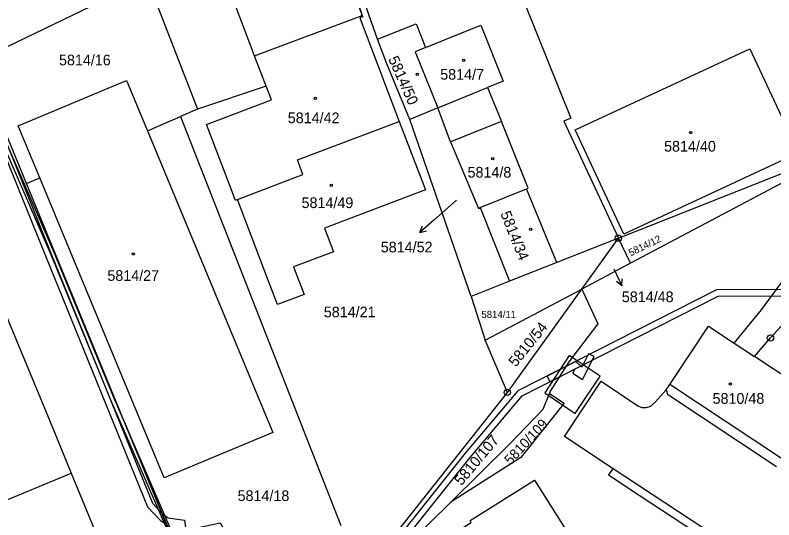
# Model space of a CAD drawing. Extents: x -644096 to -634268, y -1141430 to -1133463.
# Drawn here: x -640105.9 to -639985.4, y -1138899.5 to -1138819.3 of the extents above; entities that cross this region are included whole.
import ezdxf

# ---------------------------------------------------------------- set-up
doc = ezdxf.new("R2010")
doc.units = 0
for name, color, linetype in [('_CIVIL_CONSTRUCTION', 7, 'Continuous'), ('B_Hranice _3D', 7, 'Continuous'), ('M_Svah_Nasyp', 7, 'Continuous'), ('M_Svah_Zarez', 7, 'Continuous'), ('svrsek_osa_VRT', 7, 'Continuous'), ('svrsek_popisy_VRT', 7, 'Continuous'), ('terminal_VRT', 7, 'Continuous')]:
    doc.layers.add(name, color=color, linetype=linetype)

msp = doc.modelspace()

# ---------------------------------------------------------------- linework, layer by layer
at = {"layer": '_CIVIL_CONSTRUCTION'}
for centre, radius in [((-640010.06, -1138854.71), 0.5), ((-640010.06, -1138854.71), 0.0303), ((-639985.91, -1138870.56), 0.5), ((-639985.91, -1138870.56), 0.0303), ((-640027.69, -1138879.21), 0.5), ((-640027.69, -1138879.21), 0.0303)]:
    msp.add_circle(centre, radius, dxfattribs=at)
at = {"layer": 'B_Hranice _3D'}
for points in [[(-640100.2, -1138857.28), (-640090.64, -1138880.53), (-640082, -1138900.49), (-640080.17, -1138905.26), (-640079.43, -1138906.1), (-640079.21, -1138906.13), (-640079.91, -1138904.93), (-640082.53, -1138898.54), (-640088.51, -1138883.96), (-640090.1, -1138880.29), (-640099.66, -1138857), (-640114.42, -1138823.08), (-640119.63, -1138810.08), (-640123.7, -1138800.64), (-640124.26, -1138800.88), (-640120.19, -1138810.3), (-640114.96, -1138823.34)], [(-639994.46, -1138862.93), (-640026, -1138878.99), (-640034.4, -1138888.9), (-640052.42, -1138911.61), (-640053.1, -1138912.92), (-640052.21, -1138913.37), (-640051.58, -1138912.15), (-640033.62, -1138889.54), (-640025.36, -1138879.79), (-639994.22, -1138863.93), (-639980.82, -1138863.86), (-639964.74, -1138864.4), (-639956.01, -1138865.41), (-639947.66, -1138865.33), (-639931.53, -1138864.73), (-639929.32, -1138865.46), (-639921.36, -1138873.58), (-639920.79, -1138872.72), (-639928.78, -1138864.58), (-639931.39, -1138863.73), (-639947.68, -1138864.33), (-639955.95, -1138864.41), (-639964.66, -1138863.4), (-639980.8, -1138862.86)], [(-640017.89, -1138873.36), (-640021.76, -1138879.31), (-640016.92, -1138882.55), (-640012.95, -1138876.62)], [(-640020.92, -1138877.52), (-640016.98, -1138875.52), (-640017.31, -1138876.14), (-640015.73, -1138877.18), (-640013.9, -1138873.53), (-640014.8, -1138873.09), (-640015.85, -1138875.23), (-640016.8, -1138874.3), (-640021.38, -1138876.63)], [(-640081.44, -1138900.27), (-640088.51, -1138883.96), (-640082.53, -1138898.54), (-640079.21, -1138906.13), (-640078.37, -1138906.25), (-640072.25, -1138905.3), (-640071.55, -1138905.44), (-640070.69, -1138906.59), (-640064.66, -1138920.3), (-640069.33, -1138923.01), (-640069.08, -1138923.44), (-640064.2, -1138920.61), (-640063.07, -1138920.31), (-640058.79, -1138918.59), (-640058.17, -1138917.8), (-640063.21, -1138919.83), (-640064.11, -1138920.07), (-640070.17, -1138906.29), (-640071.21, -1138904.9), (-640072.23, -1138904.7), (-640078.37, -1138905.65), (-640079.13, -1138905.54), (-640079.65, -1138904.94)]]:
    msp.add_lwpolyline(points, close=True, dxfattribs=at)
msp.add_lwpolyline([(-640122.23, -1138807.08), (-640114.85, -1138823.99), (-640110.96, -1138833.01), (-640101.04, -1138857.51), (-640084.84, -1138897.42), (-640082.76, -1138899.6), (-640081.84, -1138900.21), (-640082.53, -1138898.54), (-640083.98, -1138896.86), (-640100.12, -1138857.13), (-640110.04, -1138832.63), (-640113.93, -1138823.59), (-640121.25, -1138806.8)], dxfattribs=at)
at = {"layer": 'M_Svah_Nasyp'}
for p, q in [((-640038.75, -1138833.98), (-640030.82, -1138830.77)), ((-639984.13, -1138889.73), (-640001.89, -1138877.94))]:
    msp.add_line(p, q, dxfattribs=at)
at = {"layer": 'M_Svah_Zarez'}
for centre in [(-640034.63, -1138826.45), (-640042, -1138828.67), (-640058.18, -1138832.48), (-639998.59, -1138837.93), (-640030.01, -1138842.09), (-640055.66, -1138846.3), (-640023.98, -1138853.31), (-640087.09, -1138857.21), (-639992.27, -1138877.9)]:
    msp.add_circle(centre, 0.175, dxfattribs=at)
at = {"layer": 'svrsek_popisy_VRT'}
for p, q in [((-640035.74, -1138848.66), (-640039.34, -1138851.84)), ((-640039.34, -1138851.84), (-640041.6, -1138853.81)), ((-640041.6, -1138853.81), (-640041.18, -1138852.77)), ((-640041.6, -1138853.81), (-640040.52, -1138853.53)), ((-640010.76, -1138859.58), (-640009.49, -1138862.3)), ((-640009.49, -1138862.3), (-640010.37, -1138861.6)), ((-640009.49, -1138862.3), (-640009.46, -1138861.18))]:
    msp.add_line(p, q, dxfattribs=at)
at = {"layer": 'terminal_VRT'}
for p, q in [((-640064.94, -1138775.78), (-640050.74, -1138819.32)), ((-640048.32, -1138823.09), (-640064.94, -1138775.78)), ((-640084.88, -1138813.55), (-640112.01, -1138826.66)), ((-640084.88, -1138813.55), (-640076.92, -1138834.23)), ((-640067.87, -1138825.75), (-640050.74, -1138819.32)), ((-640104.06, -1138846.04), (-640112.01, -1138826.66)), ((-640066, -1138830.55), (-640076.92, -1138834.23)), ((-640038.75, -1138833.98), (-640043.16, -1138835.83)), ((-640036.74, -1138839.42), (-640038.75, -1138833.98)), ((-640076.92, -1138834.23), (-640079.58, -1138835.39)), ((-640084.84, -1138837.68), (-640079.58, -1138835.39)), ((-640079.58, -1138835.39), (-640054.12, -1138900.35)), ((-640033.43, -1138863.97), (-640043.16, -1138835.83)), ((-640028.62, -1138836.15), (-640036.74, -1138839.42)), ((-640010.06, -1138854.71), (-639972.73, -1138839.91)), ((-639972.73, -1138839.91), (-640008.14, -1138858.7)), ((-640104.06, -1138846.04), (-640101.96, -1138845.13)), ((-640082.53, -1138898.54), (-640104.06, -1138846.04)), ((-640032.01, -1138849.85), (-640024.63, -1138846.88)), ((-640019.85, -1138858.58), (-640024.63, -1138846.88)), ((-640032.01, -1138849.85), (-640027.35, -1138861.56)), ((-640010.06, -1138854.71), (-640019.85, -1138858.58)), ((-640015.88, -1138862.8), (-640010.06, -1138854.71)), ((-640008.14, -1138858.7), (-640010.06, -1138854.71)), ((-640019.85, -1138858.58), (-640027.35, -1138861.56)), ((-640008.14, -1138858.7), (-640015.88, -1138862.8)), ((-640027.35, -1138861.56), (-640033.43, -1138863.97)), ((-640031.21, -1138870.93), (-640015.88, -1138862.8)), ((-640027.69, -1138879.21), (-640015.88, -1138862.8)), ((-640015.88, -1138862.8), (-640013.31, -1138868.35)), ((-640033.43, -1138863.97), (-640031.21, -1138870.93)), ((-639995.73, -1138868.69), (-639991.65, -1138871.4)), ((-640027.69, -1138879.21), (-640031.21, -1138870.93)), ((-639991.65, -1138871.4), (-639988.46, -1138873.52)), ((-639977.99, -1138880.48), (-639988.46, -1138873.52)), ((-640050.89, -1138908.59), (-640027.69, -1138879.21)), ((-640113.86, -1138899.09), (-640096.98, -1138892.04)), ((-640096.98, -1138892.04), (-640087.27, -1138915.36))]:
    msp.add_line(p, q, dxfattribs=at)
for points in [[(-640067.87, -1138825.75), (-640077.46, -1138800.28), (-640077.71, -1138800.37), (-640078.47, -1138798.36), (-640078.22, -1138798.27), (-640078.53, -1138797.52), (-640080.59, -1138797.71), (-640081.29, -1138795.84), (-640079.62, -1138794.62), (-640081.54, -1138789.55), (-640081.52, -1138787.67), (-640080.07, -1138786.48), (-640075.76, -1138784.9), (-640075.97, -1138784.33), (-640071.76, -1138782.77), (-640070.91, -1138783.12), (-640066.7, -1138781.58), (-640064.8, -1138781.53), (-640063.56, -1138782.86), (-640060.3, -1138791.51), (-640061.09, -1138791.8), (-640050.74, -1138819.32)], [(-640028.52, -1138808.47), (-640017.63, -1138835.64), (-640018.7, -1138836.13), (-640010.06, -1138854.71)], [(-640050.74, -1138819.32), (-640050.66, -1138819.54), (-640051.13, -1138819.71), (-640044.87, -1138836.17)], [(-640048.32, -1138823.09), (-640042.17, -1138820.67), (-640040.67, -1138824.42)], [(-640040.67, -1138824.42), (-640031.88, -1138820.88), (-640028.33, -1138829.76), (-640030.82, -1138830.77), (-640028.62, -1138836.15)], [(-640043.16, -1138835.83), (-640046.85, -1138827.01), (-640048.32, -1138823.09)], [(-640040.67, -1138824.42), (-640042.34, -1138825.11), (-640038.75, -1138833.98)], [(-640124.62, -1138825.15), (-640099.67, -1138885.41), (-640096.98, -1138892.04)], [(-640016.94, -1138837.51), (-639989.16, -1138824.63), (-639981.44, -1138841.15), (-640009.2, -1138854.07), (-640016.94, -1138837.51)], [(-640066, -1138830.55), (-640067.81, -1138825.9), (-640067.87, -1138825.75)], [(-640101.96, -1138845.13), (-640105.4, -1138836.84), (-640088.18, -1138829.65), (-640084.84, -1138837.68)], [(-640070.52, -1138848.56), (-640070.88, -1138848.7), (-640071.75, -1138846.32), (-640075.46, -1138836.64), (-640065.16, -1138832.71), (-640066, -1138830.55)], [(-640070.52, -1138848.56), (-640060.18, -1138844.62), (-640061.04, -1138842.28), (-640044.87, -1138836.17)], [(-640044.87, -1138836.17), (-640040.7, -1138847.04), (-640056.74, -1138853.1), (-640055.31, -1138856.87), (-640061.67, -1138859.28), (-640059.98, -1138863.66), (-640064.2, -1138865.27), (-640065.88, -1138860.88), (-640070.52, -1138848.56)], [(-640024.63, -1138846.88), (-640024.38, -1138846.78), (-640028.62, -1138836.15)], [(-640084.84, -1138837.68), (-640064.93, -1138885.58), (-640082.2, -1138892.78), (-640101.96, -1138845.13)], [(-640036.74, -1138839.42), (-640032.28, -1138849.98), (-640032.01, -1138849.85)], [(-639991.65, -1138871.4), (-639987.34, -1138866.12), (-639975.16, -1138849.52)], [(-639988.46, -1138873.52), (-639985.91, -1138870.56), (-639974.31, -1138857.89)], [(-640013.31, -1138868.35), (-640017.9, -1138874.35), (-640020.89, -1138879.03), (-640021.02, -1138879.37)], [(-640002.45, -1138878.79), (-640001.89, -1138877.94), (-639995.73, -1138868.69)], [(-640010.87, -1138891.35), (-640018.63, -1138886.21), (-640012.78, -1138877.46), (-640006.96, -1138881.34), (-640006.31, -1138881.61), (-640005.61, -1138881.63), (-640004.92, -1138881.43), (-640004.15, -1138880.72), (-640002.45, -1138878.79)], [(-640021.02, -1138879.37), (-640018.67, -1138880.95), (-640025.53, -1138889.59), (-640036.68, -1138896.67)], [(-640036.68, -1138896.67), (-640027.34, -1138887.44), (-640022.01, -1138881.9), (-640021.02, -1138879.37)], [(-640002.45, -1138878.79), (-640002.26, -1138879.5), (-639996.75, -1138883.15), (-639984.95, -1138890.97)], [(-640000.73, -1138952.03), (-639998.74, -1138955.18), (-639998.46, -1138955.38), (-639998.1, -1138955.42), (-639997.74, -1138955.29), (-639987.93, -1138943.07), (-639987.76, -1138942.79), (-639987.58, -1138942.13), (-639987.63, -1138941.44), (-639987.94, -1138940.64), (-640006.96, -1138906.63), (-640006.02, -1138906.13), (-639988.95, -1138936.6), (-639975.02, -1138919.22), (-639974.52, -1138918.34), (-639974.42, -1138917.8), (-639974.48, -1138917.26), (-639974.76, -1138916.78), (-639975.37, -1138916.31), (-639986.85, -1138908.69), (-640006.76, -1138895.58), (-640011.63, -1138892.38), (-640010.87, -1138891.35)], [(-639970.39, -1138918.12), (-639986.12, -1138907.68), (-640010.87, -1138891.35)], [(-640034.29, -1138901.38), (-640034.73, -1138900.67), (-640033.45, -1138899.9), (-640033.62, -1138899.6), (-640023.36, -1138893.17), (-640012.5, -1138910.43)], [(-640036.68, -1138896.67), (-640043.39, -1138903.3), (-640064.87, -1138930.63), (-640066.33, -1138928.14)], [(-640076.48, -1138910.79), (-640077.35, -1138909.31), (-640079.91, -1138904.93), (-640081.59, -1138900.83), (-640082.53, -1138898.54)], [(-640082.53, -1138898.54), (-640081.56, -1138899.15), (-640078.94, -1138899.53), (-640078.76, -1138901.11), (-640073.28, -1138899.93), (-640070.28, -1138905.4)]]:
    msp.add_lwpolyline(points, dxfattribs=at)

# ---------------------------------------------------------------- texts
at = {"layer": 'svrsek_osa_VRT'}
for s, height, p in [('5814/16', 1.7, (-640098.89, -1138827.25)), ('5814/7', 1.7, (-640038.35, -1138829.53)), ('5814/42', 1.7, (-640062.56, -1138836.44)), ('5814/40', 1.7, (-640002.8, -1138840.96)), ('5814/8', 1.7, (-640034.01, -1138845.09)), ('5814/49', 1.7, (-640060.37, -1138849.93)), ('5814/52', 1.7, (-640047.79, -1138856.97)), ('5814/27', 1.7, (-640091.21, -1138861.5)), ('5814/48', 1.7, (-640009.51, -1138864.88)), ('5814/21', 1.7, (-640056.84, -1138867.29)), ('5814/11', 1.14, (-640031.81, -1138867.4)), ('5810/48', 1.7, (-639995.1, -1138881.03)), ('5814/18', 1.7, (-640070.53, -1138896.48))]:
    msp.add_text(s, height=height, dxfattribs=at).set_placement(p)
for s, height, rotation, p in [('5814/50', 1.7, 294, (-640046.65, -1138826.22)), ('5814/34', 1.7, 292, (-640028.84, -1138850.81)), ('5814/12', 1.14, 26, (-640008.1, -1138857.62)), ('5810/54', 1.7, 51, (-640026.35, -1138875.29)), ('5810/109', 1.59, 47, (-640027.18, -1138890.84)), ('5810/107', 1.7, 50, (-640034.98, -1138894.14))]:
    msp.add_text(s, height=height, rotation=rotation, dxfattribs=at).set_placement(p)

doc.saveas('drawing.dxf')
